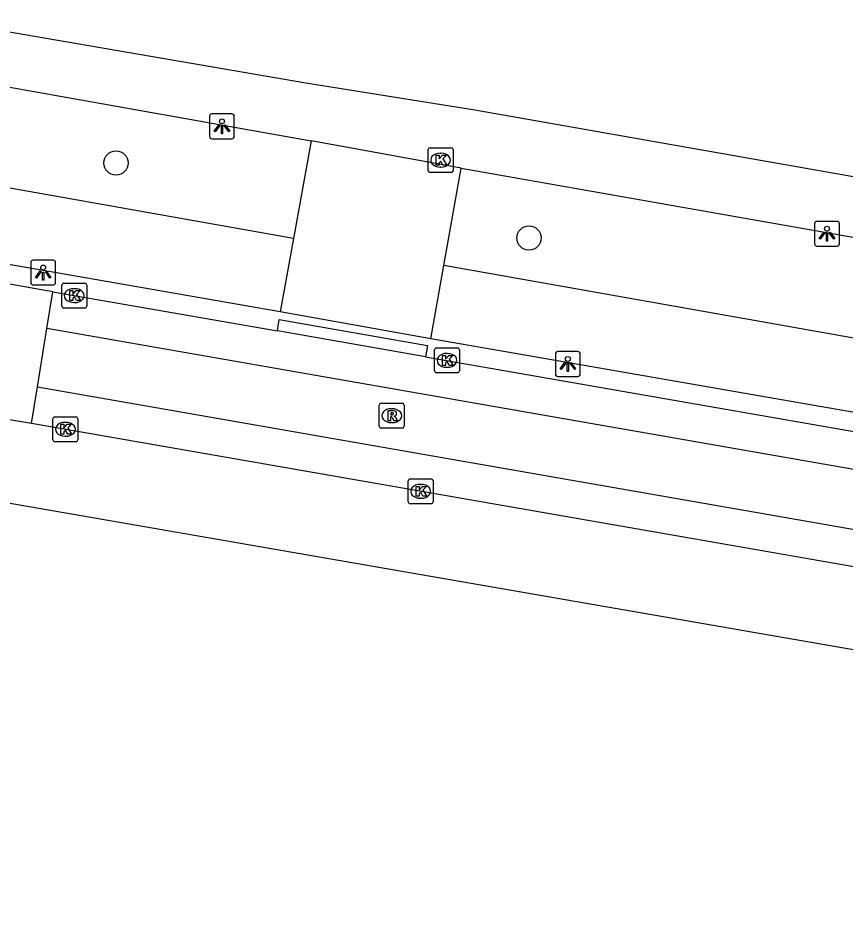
# Model space of a CAD drawing. Extents: x 163686 to 164493, y 382719 to 383870.
# Drawn here: x 163923.07 to 163956.34, y 383380.71 to 383416.81 of the extents above; entities that cross this region are included whole.
import ezdxf

# ---------------------------------------------------------------- set-up
doc = ezdxf.new("R2010")
doc.units = 0
for name, color, linetype in [('IMGEO_Boom', 7, 'Continuous'), ('IMGEO_Groenvoorziening', 7, 'Continuous'), ('IMGEO_Kolk', 7, 'Continuous'), ('IMGEO_Lichtpunt', 7, 'Continuous'), ('IMGEO_Rijbaan_lokaal_open', 7, 'Continuous'), ('IMGEO_Rioolput', 7, 'Continuous'), ('IMGEO_Voetpad_open', 7, 'Continuous')]:
    doc.layers.add(name, color=color, linetype=linetype)

msp = doc.modelspace()

# ---------------------------------------------------------------- linework, layer by layer
at = {"layer": 'IMGEO_Boom'}
for centre in [(163927.013, 383410.972), (163943.625, 383407.956)]:
    msp.add_circle(centre, 0.489, dxfattribs=at)
at = {"layer": 'IMGEO_Groenvoorziening'}
for points in [[(163934.153, 383407.929), (163909.51, 383412.309)], [(163968.95, 383401.745), (163940.206, 383406.853)]]:
    msp.add_lwpolyline(points, dxfattribs=at)
at = {"layer": 'IMGEO_Kolk'}
for p, q in [((163939.572, 383410.662), (163939.572, 383411.514)), ((163939.647, 383411.588), (163940.499, 383411.588)), ((163940.573, 383411.514), (163940.573, 383410.662)), ((163940.06, 383411.368), (163940.085, 383411.368)), ((163940.083, 383410.808), (163940.058, 383410.808)), ((163940.499, 383410.588), (163939.647, 383410.588)), ((163924.834, 383405.209), (163924.834, 383406.061)), ((163924.909, 383406.135), (163925.761, 383406.135)), ((163925.835, 383406.061), (163925.835, 383405.209)), ((163925.322, 383405.915), (163925.347, 383405.915)), ((163925.345, 383405.355), (163925.32, 383405.355)), ((163925.761, 383405.135), (163924.909, 383405.135)), ((163939.828, 383402.603), (163939.828, 383403.455)), ((163939.903, 383403.529), (163940.755, 383403.529)), ((163940.829, 383403.455), (163940.829, 383402.603)), ((163940.316, 383403.309), (163940.341, 383403.309)), ((163940.339, 383402.749), (163940.314, 383402.749)), ((163940.755, 383402.529), (163939.903, 383402.529)), ((163924.477, 383399.83), (163924.477, 383400.682)), ((163924.552, 383400.756), (163925.404, 383400.756)), ((163925.478, 383400.682), (163925.478, 383399.83)), ((163924.965, 383400.536), (163924.99, 383400.536)), ((163924.988, 383399.976), (163924.963, 383399.976)), ((163925.404, 383399.756), (163924.552, 383399.756)), ((163938.768, 383397.334), (163938.768, 383398.186)), ((163938.843, 383398.26), (163939.695, 383398.26)), ((163939.256, 383398.04), (163939.281, 383398.04)), ((163939.769, 383398.186), (163939.769, 383397.334)), ((163939.279, 383397.48), (163939.254, 383397.48)), ((163939.695, 383397.26), (163938.843, 383397.26))]:
    msp.add_line(p, q, dxfattribs=at)
for points in [[(163939.572, 383410.662), (163939.572, 383411.514)], [(163939.647, 383411.588), (163940.499, 383411.588)], [(163940.573, 383411.514), (163940.573, 383410.662)], [(163939.893, 383411.288), (163940.016, 383411.288), (163940.016, 383411.137), (163940.146, 383411.288), (163940.31, 383411.288), (163940.164, 383411.137), (163940.317, 383410.888), (163940.165, 383410.888), (163940.08, 383411.052), (163940.016, 383410.985), (163940.016, 383410.888), (163939.893, 383410.888), (163939.893, 383411.288)], [(163940.499, 383410.588), (163939.647, 383410.588)], [(163924.834, 383405.209), (163924.834, 383406.061)], [(163924.909, 383406.135), (163925.761, 383406.135)], [(163925.835, 383406.061), (163925.835, 383405.209)], [(163925.155, 383405.835), (163925.278, 383405.835), (163925.278, 383405.684), (163925.408, 383405.835), (163925.572, 383405.835), (163925.426, 383405.684), (163925.579, 383405.435), (163925.427, 383405.435), (163925.342, 383405.599), (163925.278, 383405.532), (163925.278, 383405.435), (163925.155, 383405.435), (163925.155, 383405.835)], [(163925.761, 383405.135), (163924.909, 383405.135)], [(163939.828, 383402.603), (163939.828, 383403.455)], [(163939.903, 383403.529), (163940.755, 383403.529)], [(163940.829, 383403.455), (163940.829, 383402.603)], [(163940.149, 383403.229), (163940.272, 383403.229), (163940.272, 383403.078), (163940.402, 383403.229), (163940.566, 383403.229), (163940.42, 383403.078), (163940.573, 383402.829), (163940.421, 383402.829), (163940.336, 383402.993), (163940.272, 383402.926), (163940.272, 383402.829), (163940.149, 383402.829), (163940.149, 383403.229)], [(163940.755, 383402.529), (163939.903, 383402.529)], [(163924.477, 383399.83), (163924.477, 383400.682)], [(163924.552, 383400.756), (163925.404, 383400.756)], [(163925.478, 383400.682), (163925.478, 383399.83)], [(163924.798, 383400.456), (163924.921, 383400.456), (163924.921, 383400.305), (163925.051, 383400.456), (163925.215, 383400.456), (163925.069, 383400.305), (163925.222, 383400.056), (163925.07, 383400.056), (163924.985, 383400.22), (163924.921, 383400.153), (163924.921, 383400.056), (163924.798, 383400.056), (163924.798, 383400.456)], [(163925.404, 383399.756), (163924.552, 383399.756)], [(163938.768, 383397.334), (163938.768, 383398.186)], [(163938.843, 383398.26), (163939.695, 383398.26)], [(163939.769, 383398.186), (163939.769, 383397.334)], [(163939.089, 383397.96), (163939.212, 383397.96), (163939.212, 383397.809), (163939.342, 383397.96), (163939.506, 383397.96), (163939.36, 383397.809), (163939.513, 383397.56), (163939.361, 383397.56), (163939.276, 383397.724), (163939.212, 383397.657), (163939.212, 383397.56), (163939.089, 383397.56), (163939.089, 383397.96)], [(163939.695, 383397.26), (163938.843, 383397.26)]]:
    msp.add_lwpolyline(points, dxfattribs=at)
for centre, start, end in [((163939.649, 383411.512), 91.552, 178.448), ((163939.649, 383411.512), 91.552, 178.448), ((163940.497, 383411.512), 1.552, 88.448), ((163940.497, 383411.512), 1.552, 88.448), ((163939.649, 383410.664), 181.552, 268.448), ((163939.649, 383410.664), 181.552, 268.448), ((163940.497, 383410.664), 271.552, 358.448), ((163940.497, 383410.664), 271.552, 358.448), ((163924.911, 383406.059), 91.552, 178.448), ((163924.911, 383406.059), 91.552, 178.448), ((163925.759, 383406.059), 1.552, 88.448), ((163925.759, 383406.059), 1.552, 88.448), ((163924.911, 383405.211), 181.552, 268.448), ((163924.911, 383405.211), 181.552, 268.448), ((163925.759, 383405.211), 271.552, 358.448), ((163925.759, 383405.211), 271.552, 358.448), ((163939.905, 383403.453), 91.552, 178.448), ((163939.905, 383403.453), 91.552, 178.448), ((163940.753, 383403.453), 1.552, 88.448), ((163940.753, 383403.453), 1.552, 88.448), ((163939.905, 383402.605), 181.552, 268.448), ((163939.905, 383402.605), 181.552, 268.448), ((163940.753, 383402.605), 271.552, 358.448), ((163940.753, 383402.605), 271.552, 358.448), ((163924.554, 383400.68), 91.552, 178.448), ((163924.554, 383400.68), 91.552, 178.448), ((163925.402, 383400.68), 1.552, 88.448), ((163925.402, 383400.68), 1.552, 88.448), ((163924.554, 383399.832), 181.552, 268.448), ((163924.554, 383399.832), 181.552, 268.448), ((163925.402, 383399.832), 271.552, 358.448), ((163925.402, 383399.832), 271.552, 358.448), ((163938.845, 383398.184), 91.552, 178.448), ((163938.845, 383398.184), 91.552, 178.448), ((163939.693, 383398.184), 1.552, 88.448), ((163939.693, 383398.184), 1.552, 88.448), ((163938.845, 383397.336), 181.552, 268.448), ((163938.845, 383397.336), 181.552, 268.448), ((163939.693, 383397.336), 271.552, 358.448), ((163939.693, 383397.336), 271.552, 358.448)]:
    msp.add_arc(centre, 0.0765, start, end, dxfattribs=at)
for centre, major_axis, ratio, start_param, end_param in [((163940.059, 383411.088), (-0.387, 0.002), 0.722429, 4.712389, 7.853982), ((163940.084, 383411.088), (-0.39, 0.002), 0.717154, 1.570796, 4.712389), ((163925.321, 383405.635), (-0.387, 0.002), 0.722429, 4.712389, 7.853982), ((163925.346, 383405.635), (-0.39, 0.002), 0.717154, 1.570796, 4.712389), ((163940.315, 383403.029), (-0.387, 0.002), 0.722429, 4.712389, 7.853982), ((163940.34, 383403.029), (-0.39, 0.002), 0.717154, 1.570796, 4.712389), ((163924.964, 383400.256), (-0.387, 0.002), 0.722429, 4.712389, 7.853982), ((163924.989, 383400.256), (-0.39, 0.002), 0.717154, 1.570796, 4.712389), ((163939.255, 383397.76), (-0.387, 0.002), 0.722429, 4.712389, 7.853982), ((163939.28, 383397.76), (-0.39, 0.002), 0.717154, 1.570796, 4.712389)]:
    msp.add_ellipse(centre, major_axis=major_axis, ratio=ratio, start_param=start_param, end_param=end_param, dxfattribs=at)
at = {"layer": 'IMGEO_Lichtpunt'}
for p, q in [((163930.777, 383412.85), (163930.777, 383412.043)), ((163930.777, 383412.85), (163930.777, 383412.043)), ((163931.679, 383412.945), (163930.871, 383412.945)), ((163931.679, 383412.945), (163930.871, 383412.945)), ((163931.773, 383412.043), (163931.773, 383412.85)), ((163931.773, 383412.043), (163931.773, 383412.85)), ((163930.871, 383411.949), (163931.679, 383411.949)), ((163930.871, 383411.949), (163931.679, 383411.949)), ((163955.118, 383408.528), (163955.118, 383407.721)), ((163955.118, 383408.528), (163955.118, 383407.721)), ((163956.02, 383408.623), (163955.212, 383408.623)), ((163956.02, 383408.623), (163955.212, 383408.623)), ((163956.114, 383407.721), (163956.114, 383408.528)), ((163956.114, 383407.721), (163956.114, 383408.528)), ((163955.212, 383407.627), (163956.02, 383407.627)), ((163955.212, 383407.627), (163956.02, 383407.627)), ((163924.487, 383407.061), (163923.679, 383407.061)), ((163924.487, 383407.061), (163923.679, 383407.061)), ((163923.585, 383406.966), (163923.585, 383406.159)), ((163923.585, 383406.966), (163923.585, 383406.159)), ((163924.581, 383406.159), (163924.581, 383406.966)), ((163924.581, 383406.159), (163924.581, 383406.966)), ((163923.679, 383406.065), (163924.487, 383406.065)), ((163923.679, 383406.065), (163924.487, 383406.065)), ((163944.693, 383403.287), (163944.693, 383402.48)), ((163944.693, 383403.287), (163944.693, 383402.48)), ((163945.595, 383403.382), (163944.787, 383403.382)), ((163945.595, 383403.382), (163944.787, 383403.382)), ((163945.689, 383402.48), (163945.689, 383403.287)), ((163945.689, 383402.48), (163945.689, 383403.287)), ((163944.787, 383402.386), (163945.595, 383402.386)), ((163944.787, 383402.386), (163945.595, 383402.386))]:
    msp.add_line(p, q, dxfattribs=at)
for points in [[(163931.151, 383412.514), (163931.19, 383412.486), (163931.002, 383412.224), (163930.964, 383412.251), (163931.151, 383412.514)], [(163931.363, 383412.486), (163931.401, 383412.513), (163931.588, 383412.251), (163931.549, 383412.223), (163931.363, 383412.486)], [(163931.253, 383412.466), (163931.3, 383412.466), (163931.3, 383412.144), (163931.253, 383412.144), (163931.253, 383412.466)], [(163955.492, 383408.192), (163955.531, 383408.164), (163955.343, 383407.902), (163955.305, 383407.929), (163955.492, 383408.192)], [(163955.594, 383408.144), (163955.641, 383408.144), (163955.641, 383407.822), (163955.594, 383407.822), (163955.594, 383408.144)], [(163955.704, 383408.164), (163955.742, 383408.191), (163955.929, 383407.929), (163955.89, 383407.901), (163955.704, 383408.164)], [(163923.959, 383406.63), (163923.998, 383406.602), (163923.81, 383406.34), (163923.772, 383406.367), (163923.959, 383406.63)], [(163924.061, 383406.582), (163924.108, 383406.582), (163924.108, 383406.26), (163924.061, 383406.26), (163924.061, 383406.582)], [(163924.171, 383406.602), (163924.209, 383406.629), (163924.396, 383406.367), (163924.357, 383406.339), (163924.171, 383406.602)], [(163945.067, 383402.951), (163945.106, 383402.923), (163944.918, 383402.661), (163944.88, 383402.688), (163945.067, 383402.951)], [(163945.169, 383402.903), (163945.216, 383402.903), (163945.216, 383402.581), (163945.169, 383402.581), (163945.169, 383402.903)], [(163945.279, 383402.923), (163945.317, 383402.95), (163945.504, 383402.688), (163945.465, 383402.66), (163945.279, 383402.923)]]:
    msp.add_lwpolyline(points, dxfattribs=at)
for centre in [(163931.276, 383412.648), (163955.617, 383408.326), (163924.084, 383406.764), (163945.192, 383403.085)]:
    msp.add_circle(centre, 0.0994, dxfattribs=at)
for centre, start, end in [((163930.871, 383412.85), 90, 180), ((163930.871, 383412.85), 90, 180), ((163931.679, 383412.85), 0, 90), ((163931.679, 383412.85), 0, 90), ((163930.871, 383412.043), 180, 270), ((163930.871, 383412.043), 180, 270), ((163931.679, 383412.043), 270, 0), ((163931.679, 383412.043), 270, 360), ((163955.212, 383408.528), 90, 180), ((163955.212, 383408.528), 90, 180), ((163956.02, 383408.528), 0, 90), ((163956.02, 383408.528), 0, 90), ((163955.212, 383407.721), 180, 270), ((163955.212, 383407.721), 180, 270), ((163956.02, 383407.721), 270, 0), ((163956.02, 383407.721), 270, 360), ((163923.679, 383406.966), 90, 180), ((163923.679, 383406.966), 90, 180), ((163924.487, 383406.966), 0, 90), ((163924.487, 383406.966), 0, 90), ((163923.679, 383406.159), 180, 270), ((163923.679, 383406.159), 180, 270), ((163924.487, 383406.159), 270, 0), ((163924.487, 383406.159), 270, 360), ((163944.787, 383403.287), 90, 180), ((163944.787, 383403.287), 90, 180), ((163945.595, 383403.287), 0, 90), ((163945.595, 383403.287), 0, 90), ((163944.787, 383402.48), 180, 270), ((163944.787, 383402.48), 180, 270), ((163945.595, 383402.48), 270, 0), ((163945.595, 383402.48), 270, 360)]:
    msp.add_arc(centre, 0.0946, start, end, dxfattribs=at)
at = {"layer": 'IMGEO_Rijbaan_lokaal_open'}
for points in [[(163924.47, 383405.788), (163911.646, 383408.06)], [(163924.232, 383404.307), (163924.47, 383405.788)], [(163924.47, 383405.788), (163933.512, 383404.213)], [(163923.856, 383401.964), (163924.232, 383404.307)], [(163962.982, 383397.544), (163924.232, 383404.307)], [(163939.469, 383403.178), (163933.512, 383404.213)], [(163939.469, 383403.178), (163963.241, 383399.021)], [(163923.618, 383400.483), (163923.856, 383401.964)], [(163923.856, 383401.964), (163962.572, 383395.208)], [(163923.618, 383400.483), (163921.76, 383400.793)], [(163962.316, 383393.748), (163923.618, 383400.483)]]:
    msp.add_lwpolyline(points, dxfattribs=at)
at = {"layer": 'IMGEO_Rioolput'}
for p, q in [((163937.681, 383401.304), (163938.533, 383401.304)), ((163937.606, 383400.378), (163937.606, 383401.23)), ((163938.094, 383401.084), (163938.119, 383401.084)), ((163938.607, 383401.23), (163938.607, 383400.378)), ((163938.533, 383400.304), (163937.681, 383400.304)), ((163938.117, 383400.524), (163938.092, 383400.524))]:
    msp.add_line(p, q, dxfattribs=at)
for points in [[(163937.681, 383401.304), (163938.533, 383401.304)], [(163937.606, 383400.378), (163937.606, 383401.23)], [(163938.195, 383401.002), (163937.943, 383401.004), (163937.943, 383400.604)], [(163938.607, 383401.23), (163938.607, 383400.378)], [(163937.943, 383400.604), (163938.067, 383400.604), (163938.067, 383400.766), (163938.078, 383400.766)], [(163938.121, 383400.923), (163938.067, 383400.923), (163938.067, 383400.842)], [(163938.067, 383400.842), (163938.119, 383400.842)], [(163938.125, 383400.737), (163938.196, 383400.604), (163938.336, 383400.604), (163938.271, 383400.73)], [(163938.533, 383400.304), (163937.681, 383400.304)]]:
    msp.add_lwpolyline(points, dxfattribs=at)
for centre, radius, start, end in [((163937.683, 383401.228), 0.0765, 91.552, 178.448), ((163937.683, 383401.228), 0.0765, 91.552, 178.448), ((163938.531, 383401.228), 0.0765, 1.552, 88.448), ((163938.531, 383401.228), 0.0765, 1.552, 88.448), ((163938.127, 383400.827), 0.0964, 77.0061, 93.1865), ((163938.194, 383400.892), 0.109, 350.3612, 89.416), ((163938.077, 383400.713), 0.0533, 26.0293, 88.6989), ((163938.103, 383401.031), 0.19, 274.7715, 282.9687), ((163938.141, 383400.884), 0.0378, 276.6634, 79.6772), ((163938.192, 383400.892), 0.112, 277.5842, 350.9817), ((163938.176, 383400.677), 0.108, 29.5134, 73.7905), ((163937.683, 383400.38), 0.0765, 181.552, 268.448), ((163937.683, 383400.38), 0.0765, 181.552, 268.448), ((163938.531, 383400.38), 0.0765, 271.552, 358.448), ((163938.531, 383400.38), 0.0765, 271.552, 358.448)]:
    msp.add_arc(centre, radius, start, end, dxfattribs=at)
for centre, major_axis, ratio, start_param, end_param in [((163938.093, 383400.804), (-0.387, 0.002), 0.722429, 4.712389, 7.853982), ((163938.118, 383400.804), (-0.39, 0.002), 0.717154, 1.570796, 4.712389)]:
    msp.add_ellipse(centre, major_axis=major_axis, ratio=ratio, start_param=start_param, end_param=end_param, dxfattribs=at)
at = {"layer": 'IMGEO_Voetpad_open'}
for points in [[(163970.084, 383408.049), (163941.446, 383413.092), (163934.653, 383414.182), (163909.926, 383418.451)], [(163909.547, 383416.365), (163934.864, 383411.866)], [(163933.621, 383404.98), (163911.076, 383408.908), (163909.51, 383412.309)], [(163934.864, 383411.866), (163934.153, 383407.929)], [(163940.898, 383410.767), (163934.864, 383411.866)], [(163940.206, 383406.853), (163940.898, 383410.767)], [(163940.898, 383410.767), (163969.83, 383405.66)], [(163934.153, 383407.929), (163933.621, 383404.98)], [(163939.684, 383403.897), (163940.206, 383406.853)], [(163939.684, 383403.897), (163933.621, 383404.98)], [(163933.512, 383404.213), (163933.572, 383404.671), (163939.542, 383403.632), (163939.469, 383403.178)], [(163965.816, 383399.35), (163939.684, 383403.897)], [(163917.712, 383398.152), (164018.273, 383380.708)]]:
    msp.add_lwpolyline(points, dxfattribs=at)

doc.saveas('drawing.dxf')
